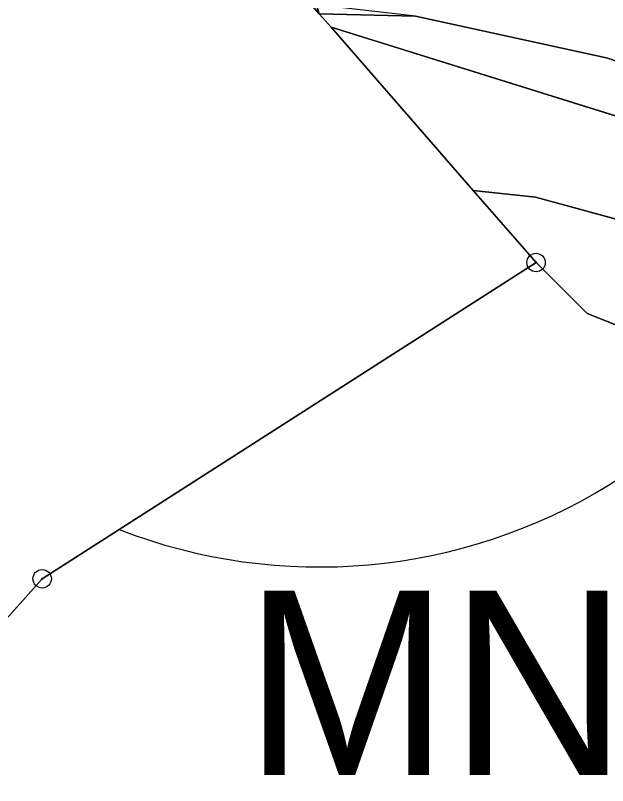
# Model space of a CAD drawing. Extents: x -706130 to -698555, y -971544 to -967260.
# Drawn here: x -705148.69 to -705116.57, y -969521.03 to -969479.27 of the extents above; entities that cross this region are included whole.
import ezdxf

# ---------------------------------------------------------------- set-up
doc = ezdxf.new("R2010")
doc.units = 0
for name, color, linetype in [('BPEJ hranice S', 7, 'Continuous'), ('CHKO_Luzicke hory zonace S', 7, 'Continuous'), ('Hranice řešeného území', 7, 'Continuous'), ('KN_Hranice obce', 7, 'Continuous'), ('KN_Hranice_katastrální území', 7, 'Continuous'), ('KN_Hranice_parcel', 7, 'Continuous'), ('KN_Polygon parcely', 7, 'Continuous'), ('KN_POZEMKY_14_OSTATNI PLOCHA', 7, 'Continuous'), ('KN_POZEMKY_7_TTP', 7, 'Continuous'), ('KN_VYUZITI_16_ostatni plocha_silnice', 7, 'Continuous'), ('KN_VYUZITI_26_ostatni plocha_jina plocha', 7, 'Continuous'), ('KN_Značky bodu BP', 7, 'Continuous'), ('Koridor cyklostezka Svate Zdislavy N', 7, 'Continuous'), ('Koridor cyklostezka Svate Zdislavy srafy N', 7, 'Continuous'), ('OP lesa 30 m', 7, 'Continuous'), ('Plochy přírodní - nelesní S', 7, 'Continuous'), ('Plochy smíšené nezastavěného území všeobecné S', 7, 'Continuous'), ('Plochy verejnych prostranstvi - komunikace ostatni S', 7, 'Continuous'), ('Povodi vodniho toku S', 7, 'Continuous'), ('Regulační bloky v krajině S', 7, 'Continuous'), ('Regulační bloky zastavěné S', 7, 'Continuous'), ('Regulační kódy v krajině S', 7, 'Continuous'), ('Trasy cykloturistické N', 7, 'Continuous'), ('VPS dopravni infrastruktury_obrys N', 7, 'Continuous'), ('VPS dopravni infrastruktury_plochy N', 7, 'Continuous'), ('Zábory hodnocené - koridory', 7, 'Continuous')]:
    doc.layers.add(name, color=color, linetype=linetype)

msp = doc.modelspace()

# ---------------------------------------------------------------- linework, layer by layer
at = {"layer": 'BPEJ hranice S'}
msp.add_lwpolyline([(-705135.626, -969475.252), (-705132.21, -969479.18), (-705131.57, -969479.91), (-705123.86, -969488.76), (-705120.45, -969492.67), (-705147.24, -969509.82), (-705155.06, -969518.56), (-705168.76, -969532.72), (-705186.35, -969545.07), (-705212.98, -969553.5), (-705222.77, -969559.43), (-705231.97, -969565), (-705232.24, -969567.35), (-705233.49, -969578.37), (-705233.96, -969582.56), (-705234.98, -969591.6), (-705236.53, -969605.31), (-705251.79, -969638.75), (-705269.21, -969664.29)], dxfattribs=at)
at = {"layer": 'CHKO_Luzicke hory zonace S'}
msp.add_lwpolyline([(-705014.53, -969535.42), (-705024.63, -969528.62), (-705039.21, -969518.7), (-705059.6, -969506.18), (-705075.72, -969497.41), (-705091.71, -969490.62), (-705116.55, -969481.59), (-705126.99, -969479.32), (-705132.21, -969479.18), (-705133.27, -969475.75), (-705146.35, -969456.57), (-705145.16, -969456.15), (-705152.67, -969413.52)], dxfattribs=at)
at = {"layer": 'Hranice řešeného území'}
msp.add_lwpolyline([(-705269.21, -969664.29), (-705251.79, -969638.75), (-705236.53, -969605.31), (-705234.98, -969591.6), (-705233.96, -969582.56), (-705233.49, -969578.37), (-705232.24, -969567.35), (-705231.97, -969565), (-705222.77, -969559.43), (-705212.98, -969553.5), (-705186.35, -969545.07), (-705168.76, -969532.72), (-705155.06, -969518.56), (-705147.24, -969509.82), (-705120.45, -969492.67), (-705123.86, -969488.76), (-705131.57, -969479.91), (-705132.21, -969479.18), (-705135.95, -969474.88), (-705159.71, -969459.28), (-705207.86, -969481.43), (-705244.73, -969495.49), (-705261.6, -969505.35)], dxfattribs=at)
at = {"layer": 'KN_Hranice obce'}
msp.add_lwpolyline([(-705261.6, -969505.35), (-705244.73, -969495.49), (-705207.86, -969481.43), (-705159.71, -969459.28), (-705135.95, -969474.88), (-705132.21, -969479.18), (-705131.57, -969479.91), (-705123.86, -969488.76), (-705120.45, -969492.67), (-705147.24, -969509.82), (-705155.06, -969518.56), (-705168.76, -969532.72), (-705186.35, -969545.07), (-705212.98, -969553.5), (-705222.77, -969559.43), (-705231.97, -969565), (-705232.24, -969567.35), (-705233.49, -969578.37), (-705233.96, -969582.56), (-705234.98, -969591.6), (-705236.53, -969605.31), (-705251.79, -969638.75), (-705269.21, -969664.29)], dxfattribs=at)
at = {"layer": 'KN_Hranice_katastrální území'}
msp.add_lwpolyline([(-705261.6, -969505.35), (-705244.73, -969495.49), (-705207.86, -969481.43), (-705159.71, -969459.28), (-705135.95, -969474.88), (-705132.21, -969479.18), (-705131.57, -969479.91), (-705123.86, -969488.76), (-705120.45, -969492.67), (-705147.24, -969509.82), (-705155.06, -969518.56), (-705168.76, -969532.72), (-705186.35, -969545.07), (-705212.98, -969553.5), (-705222.77, -969559.43), (-705231.97, -969565), (-705232.24, -969567.35), (-705233.49, -969578.37), (-705233.96, -969582.56), (-705234.98, -969591.6), (-705236.53, -969605.31), (-705251.79, -969638.75), (-705269.21, -969664.29)], dxfattribs=at)
at = {"layer": 'KN_Hranice_parcel'}
for p, q in [((-705132.21, -969479.18), (-705126.99, -969479.32)), ((-705132.21, -969479.18), (-705131.57, -969479.91)), ((-705131.57, -969479.91), (-705123.86, -969488.76)), ((-705123.86, -969488.76), (-705120.45, -969492.67)), ((-705120.45, -969492.67), (-705147.24, -969509.82)), ((-705147.24, -969509.82), (-705155.06, -969518.56))]:
    msp.add_line(p, q, dxfattribs=at)
for points in [[(-705126.99, -969479.32), (-705116.55, -969481.59), (-705091.71, -969490.62), (-705075.72, -969497.41), (-705059.6, -969506.18), (-705039.21, -969518.7)], [(-705131.57, -969479.91), (-705082.27, -969495.28), (-705076.09, -969498.44), (-705040.1, -969519.7), (-705016.29, -969534.8)], [(-705123.86, -969488.76), (-705120.48, -969489.13), (-705100.16, -969494.65)], [(-705093.38, -969504.69), (-705110.18, -969498.43), (-705117.68, -969495.44), (-705120.45, -969492.67)]]:
    msp.add_lwpolyline(points, dxfattribs=at)
at = {"layer": 'KN_Polygon parcely'}
for points in [[(-704980.23, -969480.03), (-705009.37, -969485.17), (-705024.74, -969477.68), (-705071.48, -969455.87), (-705090.93, -969450.05), (-705113.96, -969453.61), (-705146.35, -969456.57), (-705133.27, -969475.75), (-705132.21, -969479.18), (-705126.99, -969479.32), (-705116.55, -969481.59), (-705091.71, -969490.62), (-705075.72, -969497.41), (-705059.6, -969506.18), (-705039.21, -969518.7), (-705024.63, -969528.62), (-704993.44, -969527.17)], [(-705016.29, -969534.8), (-705014.53, -969535.42), (-705016.68, -969533.99), (-705019.48, -969532.13), (-705024.63, -969528.62), (-705039.21, -969518.7), (-705059.6, -969506.18), (-705075.72, -969497.41), (-705091.71, -969490.62), (-705116.55, -969481.59), (-705126.99, -969479.32), (-705132.21, -969479.18), (-705131.57, -969479.91), (-705082.27, -969495.28), (-705076.09, -969498.44), (-705040.1, -969519.7)], [(-705044.18, -969523.67), (-705042.71, -969524.71), (-705027.17, -969535.68), (-705026, -969536.68), (-705025.29, -969537.2), (-705009.64, -969547.95), (-705006.71, -969549.95), (-705005.14, -969551.95), (-705004.18, -969554.85), (-705003.93, -969557.88), (-704993.19, -969565.76), (-704968.76, -969565.67), (-704982.48, -969557.83), (-705016.29, -969534.8), (-705040.1, -969519.7), (-705076.09, -969498.44), (-705082.27, -969495.28), (-705131.57, -969479.91), (-705123.86, -969488.76), (-705120.48, -969489.13), (-705100.16, -969494.65), (-705079.27, -969503.37), (-705060.81, -969512.91), (-705048.73, -969520.47)], [(-705096.98, -969497.5), (-705100.16, -969494.65), (-705120.48, -969489.13), (-705123.86, -969488.76), (-705120.45, -969492.67), (-705117.68, -969495.44), (-705110.18, -969498.43), (-705093.38, -969504.69), (-705093.94, -969502.76), (-705095.15, -969499.96)]]:
    msp.add_lwpolyline(points, close=True, dxfattribs=at)
msp.add_lwpolyline([(-705086.69, -969536.97), (-705089.61, -969531.62), (-705095.64, -969527.89), (-705098.26, -969510.71), (-705097.75, -969509.96), (-705094.82, -969510.8), (-705093.72, -969510.48), (-705093.02, -969509.47), (-705092.85, -969507.7), (-705093.1, -969505.67), (-705093.38, -969504.69), (-705110.18, -969498.43), (-705117.68, -969495.44), (-705120.45, -969492.67), (-705147.24, -969509.82), (-705155.06, -969518.56), (-705168.76, -969532.72), (-705186.35, -969545.07), (-705212.98, -969553.5), (-705222.77, -969559.43), (-705179.7, -969562.41), (-705165.58, -969545.12), (-705140, -969562.22), (-705056.49, -969562.59)], dxfattribs=at)
at = {"layer": 'KN_POZEMKY_14_OSTATNI PLOCHA'}
for p, q in [((-705126.99, -969479.32), (-705132.21, -969479.18)), ((-705131.57, -969479.91), (-705132.21, -969479.18)), ((-705132.21, -969479.18), (-705126.99, -969479.32)), ((-705116.55, -969481.59), (-705126.99, -969479.32)), ((-705126.99, -969479.32), (-705116.55, -969481.59)), ((-705082.27, -969495.28), (-705131.57, -969479.91)), ((-705123.86, -969488.76), (-705131.57, -969479.91)), ((-705131.57, -969479.91), (-705082.27, -969495.28)), ((-705120.45, -969492.67), (-705123.86, -969488.76)), ((-705123.86, -969488.76), (-705120.48, -969489.13)), ((-705120.48, -969489.13), (-705123.86, -969488.76)), ((-705120.48, -969489.13), (-705100.16, -969494.65)), ((-705100.16, -969494.65), (-705120.48, -969489.13)), ((-705117.68, -969495.44), (-705120.45, -969492.67)), ((-705110.18, -969498.43), (-705117.68, -969495.44))]:
    msp.add_line(p, q, dxfattribs=at)
at = {"layer": 'KN_POZEMKY_7_TTP'}
for p, q in [((-705147.24, -969509.82), (-705120.45, -969492.67)), ((-705120.45, -969492.67), (-705117.68, -969495.44)), ((-705117.68, -969495.44), (-705110.18, -969498.43)), ((-705155.06, -969518.56), (-705147.24, -969509.82))]:
    msp.add_line(p, q, dxfattribs=at)
at = {"layer": 'KN_VYUZITI_16_ostatni plocha_silnice'}
for p, q in [((-705131.57, -969479.91), (-705132.21, -969479.18)), ((-705132.21, -969479.18), (-705126.99, -969479.32)), ((-705126.99, -969479.32), (-705116.55, -969481.59)), ((-705082.27, -969495.28), (-705131.57, -969479.91)), ((-705123.86, -969488.76), (-705131.57, -969479.91)), ((-705131.57, -969479.91), (-705082.27, -969495.28)), ((-705120.48, -969489.13), (-705123.86, -969488.76)), ((-705100.16, -969494.65), (-705120.48, -969489.13))]:
    msp.add_line(p, q, dxfattribs=at)
at = {"layer": 'KN_VYUZITI_26_ostatni plocha_jina plocha'}
for p, q in [((-705126.99, -969479.32), (-705132.21, -969479.18)), ((-705116.55, -969481.59), (-705126.99, -969479.32)), ((-705120.45, -969492.67), (-705123.86, -969488.76)), ((-705123.86, -969488.76), (-705120.48, -969489.13)), ((-705120.48, -969489.13), (-705100.16, -969494.65)), ((-705117.68, -969495.44), (-705120.45, -969492.67)), ((-705110.18, -969498.43), (-705117.68, -969495.44))]:
    msp.add_line(p, q, dxfattribs=at)
at = {"layer": 'KN_Značky bodu BP'}
for centre, radius in [((-705120.45, -969492.67), 0.5), ((-705120.45, -969492.67), 0.0303), ((-705147.24, -969509.82), 0.5), ((-705147.24, -969509.82), 0.0303)]:
    msp.add_circle(centre, radius, dxfattribs=at)
at = {"layer": 'Koridor cyklostezka Svate Zdislavy N'}
msp.add_lwpolyline([(-705075.72, -969497.41), (-705091.71, -969490.62), (-705116.55, -969481.59), (-705126.99, -969479.32), (-705132.21, -969479.18), (-705135.95, -969474.88), (-705148.351, -969466.738), (-705143.358, -969466.814), (-705138.225, -969467.184), (-705132.281, -969468.571), (-705109.699, -969476.376), (-705076.163, -969488.893)], dxfattribs=at)
at = {"layer": 'Koridor cyklostezka Svate Zdislavy srafy N'}
msp.add_lwpolyline([(-705075.72, -969497.41), (-705091.71, -969490.62), (-705116.55, -969481.59), (-705126.99, -969479.32), (-705132.21, -969479.18), (-705135.95, -969474.88), (-705148.351, -969466.738), (-705143.358, -969466.814), (-705138.225, -969467.184), (-705132.281, -969468.571), (-705109.699, -969476.376), (-705076.163, -969488.893)], dxfattribs=at)
at = {"layer": 'OP lesa 30 m'}
msp.add_arc((-705132.21, -969479.18), 30, 248.7872, 354.274, dxfattribs=at)
at = {"layer": 'Plochy přírodní - nelesní S'}
for p, q in [((-705132.21, -969479.18), (-705126.99, -969479.32)), ((-705126.99, -969479.32), (-705116.55, -969481.59))]:
    msp.add_line(p, q, dxfattribs=at)
at = {"layer": 'Plochy smíšené nezastavěného území všeobecné S'}
for points in [[(-705095.15, -969499.96), (-705096.98, -969497.5), (-705100.16, -969494.65), (-705120.48, -969489.13), (-705123.86, -969488.76), (-705120.45, -969492.67)], [(-705120.45, -969492.67), (-705147.24, -969509.82), (-705155.06, -969518.56), (-705168.76, -969532.72), (-705186.35, -969545.07), (-705212.98, -969553.5), (-705222.77, -969559.43)]]:
    msp.add_lwpolyline(points, dxfattribs=at)
at = {"layer": 'Plochy verejnych prostranstvi - komunikace ostatni S'}
for points in [[(-705126.99, -969479.32), (-705132.21, -969479.18), (-705131.57, -969479.91)], [(-705091.71, -969490.62), (-705116.55, -969481.59), (-705126.99, -969479.32)], [(-705131.57, -969479.91), (-705123.86, -969488.76), (-705120.48, -969489.13), (-705100.16, -969494.65)]]:
    msp.add_lwpolyline(points, dxfattribs=at)
at = {"layer": 'Povodi vodniho toku S'}
msp.add_lwpolyline([(-705261.6, -969505.35), (-705244.73, -969495.49), (-705207.86, -969481.43), (-705159.71, -969459.28), (-705135.95, -969474.88), (-705132.21, -969479.18), (-705131.57, -969479.91), (-705123.86, -969488.76), (-705120.45, -969492.67), (-705147.24, -969509.82), (-705155.06, -969518.56), (-705168.76, -969532.72), (-705186.35, -969545.07), (-705212.98, -969553.5), (-705222.77, -969559.43), (-705231.97, -969565), (-705232.24, -969567.35), (-705233.49, -969578.37), (-705233.96, -969582.56), (-705234.98, -969591.6), (-705236.53, -969605.31), (-705251.79, -969638.75), (-705269.21, -969664.29)], dxfattribs=at)
at = {"layer": 'Regulační bloky v krajině S'}
for p, q in [((-705132.21, -969479.18), (-705126.99, -969479.32)), ((-705126.99, -969479.32), (-705116.55, -969481.59))]:
    msp.add_line(p, q, dxfattribs=at)
for points in [[(-705095.15, -969499.96), (-705096.98, -969497.5), (-705100.16, -969494.65), (-705120.48, -969489.13), (-705123.86, -969488.76), (-705120.45, -969492.67)], [(-705120.45, -969492.67), (-705147.24, -969509.82), (-705155.06, -969518.56), (-705168.76, -969532.72), (-705186.35, -969545.07), (-705212.98, -969553.5), (-705222.77, -969559.43)]]:
    msp.add_lwpolyline(points, dxfattribs=at)
at = {"layer": 'Regulační bloky zastavěné S'}
for points in [[(-705126.99, -969479.32), (-705132.21, -969479.18), (-705131.57, -969479.91)], [(-705091.71, -969490.62), (-705116.55, -969481.59), (-705126.99, -969479.32)], [(-705131.57, -969479.91), (-705123.86, -969488.76), (-705120.48, -969489.13), (-705100.16, -969494.65)]]:
    msp.add_lwpolyline(points, dxfattribs=at)
at = {"layer": 'Trasy cykloturistické N'}
msp.add_lwpolyline([(-704956.548, -969538.41), (-704971.962, -969531.524), (-704981.33, -969532.04), (-705016.68, -969533.99), (-705024.63, -969528.62), (-705039.21, -969518.7), (-705059.6, -969506.18), (-705075.72, -969497.41), (-705091.71, -969490.62), (-705116.55, -969481.59), (-705126.99, -969479.32), (-705132.66, -969478.663)], dxfattribs=at)
at = {"layer": 'VPS dopravni infrastruktury_obrys N'}
msp.add_lwpolyline([(-705075.72, -969497.41), (-705091.71, -969490.62), (-705116.55, -969481.59), (-705126.99, -969479.32), (-705132.21, -969479.18), (-705135.95, -969474.88), (-705148.351, -969466.738), (-705143.358, -969466.814), (-705138.225, -969467.184), (-705132.281, -969468.571), (-705109.699, -969476.376), (-705076.163, -969488.893)], dxfattribs=at)
at = {"layer": 'VPS dopravni infrastruktury_plochy N'}
msp.add_lwpolyline([(-705075.72, -969497.41), (-705091.71, -969490.62), (-705116.55, -969481.59), (-705126.99, -969479.32), (-705132.21, -969479.18), (-705135.95, -969474.88), (-705148.351, -969466.738), (-705143.358, -969466.814), (-705138.225, -969467.184), (-705132.281, -969468.571), (-705109.699, -969476.376), (-705076.163, -969488.893)], dxfattribs=at)
at = {"layer": 'Zábory hodnocené - koridory'}
msp.add_lwpolyline([(-705075.72, -969497.41), (-705091.71, -969490.62), (-705116.55, -969481.59), (-705126.99, -969479.32), (-705132.21, -969479.18), (-705135.95, -969474.88), (-705148.351, -969466.738), (-705143.358, -969466.814), (-705138.225, -969467.184), (-705132.281, -969468.571), (-705109.699, -969476.376), (-705076.163, -969488.893)], dxfattribs=at)

# ---------------------------------------------------------------- texts
at = {"layer": 'Regulační kódy v krajině S'}
msp.add_text('MN', height=10, dxfattribs=at).set_placement((-705136.292, -969520.467))

doc.saveas('drawing.dxf')
